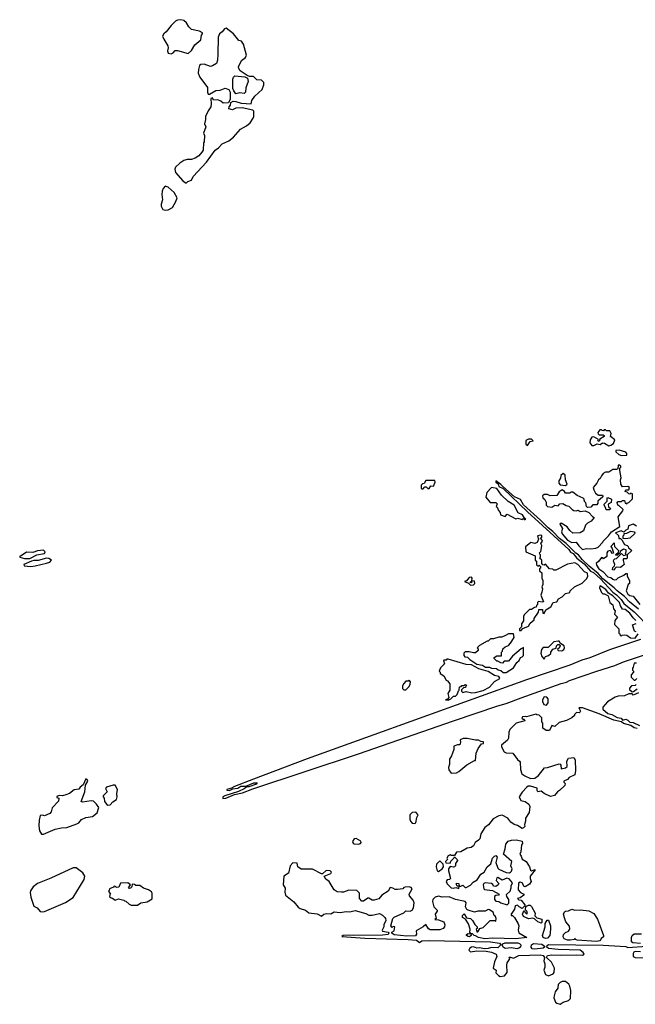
# Model space of a CAD drawing. Extents: x 1980017 to 2252640, y 74400 to 266395.
# Tile 330 of 388: x 2169270 to 2175096, y 207903 to 217220. Entities that reach past the tile are written whole.
import ezdxf

# ---------------------------------------------------------------- set-up
doc = ezdxf.new("R2010")
doc.units = 0

msp = doc.modelspace()

# ---------------------------------------------------------------- linework, layer by layer
at = {"layer": '0CON20XD'}
for points in [[(2170705, 216898), (2170722.5, 216905), (2170743, 216927), (2170765, 216927.5), (2170865, 216900), (2170895, 216930), (2170927, 216983), (2170985, 217030), (2170990, 217075), (2171000, 217085), (2171000, 217095), (2170971.7, 217111.7), (2170895, 217126.7), (2170871.2, 217151.2), (2170848.8, 217188.8), (2170825, 217211.2), (2170795, 217220), (2170765, 217216.2), (2170744.2, 217205.8), (2170703.3, 217165), (2170657.5, 217105), (2170633.6, 217086.4), (2170622.5, 217065), (2170633.3, 217035), (2170671.7, 216971.7), (2170676.7, 216955), (2170670, 216925), (2170675, 216903.8), (2170705, 216898)], [(2170845, 215672.5), (2170861.7, 215688.3), (2170895, 215700), (2170912.5, 215735), (2171038.8, 215871.2), (2171120, 215985), (2171151.2, 216008.8), (2171185, 216046.7), (2171250, 216075), (2171293, 216107), (2171360, 216185), (2171417.5, 216215), (2171452.5, 216245), (2171480.7, 216289.3), (2171486.2, 216305), (2171486.7, 216355), (2171475, 216363.3), (2171375, 216386.5), (2171315, 216383.3), (2171285, 216367.5), (2171250, 216375), (2171252.5, 216395), (2171265, 216410), (2171267.5, 216435), (2171291.4, 216448.6), (2171317, 216447), (2171365, 216429.5), (2171460, 216425), (2171467.5, 216455), (2171495, 216497.5), (2171565, 216560), (2171580, 216605), (2171580, 216625), (2171558.3, 216648.3), (2171515, 216650), (2171481.7, 216681.7), (2171445, 216682.5), (2171423, 216693), (2171357.5, 216735), (2171342.5, 216757.5), (2171340, 216775), (2171370, 216835), (2171406.4, 216863.6), (2171417.5, 216885), (2171387, 216987), (2171368.3, 217018.3), (2171343.6, 217023.6), (2171295, 217086.7), (2171225, 217138.8), (2171207, 217133), (2171186.4, 217103.6), (2171160, 217085), (2171147.5, 217055), (2171146.7, 216895), (2171143, 216837), (2171132.5, 216805), (2171095, 216782.5), (2171075, 216777.5), (2171015, 216800), (2170985, 216797.5), (2170972.5, 216785), (2170960.7, 216749.3), (2170960, 216715), (2170975, 216677.5), (2171047.7, 216577.7), (2171046, 216535), (2171055, 216516.2), (2171065.9, 216514.1), (2171125, 216548.8), (2171166.4, 216553.6), (2171215, 216572.5), (2171249.3, 216559.3), (2171262.5, 216535), (2171261.7, 216468.3), (2171247, 216433), (2171195, 216430), (2171175, 216450), (2171145, 216462.5), (2171105, 216460), (2171095, 216480), (2171080, 216475), (2171082.5, 216425), (2171077.5, 216395), (2171052.3, 216357.7), (2171030, 216305), (2171030, 216275), (2171020, 216235), (2171032.5, 216205), (2171010, 216145), (2171017.5, 216125), (2171016.7, 216065), (2171010, 216055), (2171007.5, 215985), (2170993.3, 215966.7), (2170965, 215932.5), (2170930.7, 215909.3), (2170895, 215896.7), (2170855, 215896.2), (2170825, 215888.8), (2170785, 215863.3), (2170745.8, 215824.2), (2170739.2, 215805), (2170745.6, 215775), (2170815, 215696.2), (2170845, 215672.5)], [(2171315, 216520), (2171296.2, 216546.2), (2171288, 216568), (2171287.6, 216657.6), (2171292.3, 216677.7), (2171305, 216689.4), (2171399.3, 216679.3), (2171426.7, 216666.7), (2171430.8, 216635), (2171410.8, 216575), (2171407.3, 216532.7), (2171395, 216521.2), (2171355, 216526.7), (2171315, 216520)], [(2170646.4, 215416.4), (2170675, 215421.2), (2170715.7, 215444.3), (2170749.1, 215500.9), (2170761.2, 215535), (2170731.4, 215585), (2170675, 215634), (2170646.7, 215643.3), (2170626.4, 215623.6), (2170617, 215597), (2170613.8, 215565), (2170620, 215515), (2170609.2, 215475), (2170610, 215455), (2170625, 215423.3), (2170646.4, 215416.4)], [(2174845, 213187.5), (2174865, 213192.5), (2174890.4, 213209.5), (2174902.5, 213245), (2174860, 213275), (2174866.7, 213305), (2174855, 213330), (2174825, 213330), (2174815, 213340), (2174801.7, 213338.3), (2174795, 213330), (2174781.7, 213331.7), (2174775, 213340), (2174761.7, 213338.3), (2174742.5, 213315), (2174745, 213300), (2174755, 213292.5), (2174791.7, 213291.7), (2174800, 213285), (2174800, 213275), (2174760, 213250), (2174755, 213230), (2174742.5, 213235), (2174748.3, 213248.3), (2174705, 213273.3), (2174685, 213268.8), (2174670, 213245), (2174666, 213215), (2174685, 213191.2), (2174705, 213191.2), (2174735, 213206.7), (2174765, 213200), (2174785, 213217.5), (2174803.3, 213213.3), (2174845, 213187.5)], [(2174075, 213190), (2174101.7, 213228.3), (2174130, 213235), (2174115, 213250), (2174085, 213250), (2174061.7, 213238.3), (2174060, 213205), (2174075, 213190)], [(2174966.4, 213096.4), (2175015, 213100), (2175016.2, 213115), (2175005, 213128), (2174945, 213146.2), (2174912.5, 213145), (2174911.7, 213131.7), (2174940, 213105), (2174966.4, 213096.4)], [(2174595, 212207.5), (2174635, 212217.5), (2174675, 212212.5), (2174721.7, 212218.3), (2174745, 212230), (2174790, 212275), (2174793.6, 212286.4), (2174843, 212337), (2174870, 212375), (2174950, 212425), (2174933.3, 212515), (2174978.3, 212571.7), (2174980, 212585), (2174945, 212620), (2174932.5, 212622.5), (2174928.3, 212638.3), (2174920, 212645), (2174935, 212660), (2174965, 212660), (2174975, 212670), (2174995, 212670), (2175000, 212645), (2175015, 212640), (2175021.7, 212648.3), (2175035, 212650), (2175070, 212685), (2175070, 212735), (2175055, 212740), (2175045, 212730), (2175035, 212732.5), (2175018.3, 212748.3), (2175000, 212755), (2175005, 212770), (2175035, 212770), (2175040, 212795), (2175025, 212802.5), (2174975, 212800), (2174960, 212825), (2174957.5, 212865), (2174962.5, 212885), (2174950, 212955), (2174950, 212975), (2174960, 212985), (2174960, 212995), (2174950, 213005), (2174934.1, 213005.9), (2174930, 212970), (2174916.7, 212963.3), (2174885, 212963.3), (2174845, 212937.5), (2174815, 212937.5), (2174792.5, 212925), (2174776.2, 212905), (2174765, 212877.5), (2174747.5, 212865), (2174732.5, 212835), (2174697.5, 212795), (2174702.3, 212772.3), (2174720.4, 212740.5), (2174745, 212722.5), (2174785, 212720), (2174790, 212715), (2174790, 212705), (2174740, 212665), (2174740, 212645), (2174731.7, 212628.3), (2174695, 212630), (2174675, 212607.5), (2174643, 212603), (2174633.6, 212613.6), (2174627.5, 212647.5), (2174615, 212660), (2174612.5, 212682.5), (2174602.5, 212692.5), (2174545, 212717.5), (2174505, 212750), (2174485, 212750), (2174475, 212740), (2174435, 212740), (2174426, 212756), (2174405, 212770), (2174377, 212753), (2174353.6, 212716.4), (2174290, 212715), (2174265, 212726.7), (2174233.3, 212726.7), (2174217.5, 212715), (2174220, 212695), (2174239.3, 212679.3), (2174252.5, 212655), (2174252.5, 212625), (2174265, 212613.3), (2174305, 212606.7), (2174335, 212626.7), (2174365, 212620), (2174381.2, 212638.8), (2174411.7, 212641.7), (2174443, 212623), (2174468.3, 212618.3), (2174498.8, 212585), (2174515, 212576), (2174535, 212572.5), (2174555, 212580), (2174575, 212567.5), (2174621.7, 212571.7), (2174657, 212557), (2174690, 212520), (2174708.3, 212508.3), (2174677.5, 212475), (2174645, 212457.5), (2174625, 212437.5), (2174606.7, 212385), (2174575, 212363.3), (2174505, 212362.5), (2174476.1, 212386.1), (2174452.3, 212422.3), (2174395, 212456.7), (2174382.5, 212445), (2174406.7, 212405), (2174397.5, 212375), (2174404, 212355), (2174454.4, 212294.4), (2174495, 212272.5), (2174535, 212276.7), (2174560.7, 212240.7), (2174595, 212207.5)], [(2174435, 212813.3), (2174452.5, 212825), (2174436.7, 212865), (2174431.7, 212911.7), (2174415, 212927.5), (2174392, 212908), (2174387.5, 212882.5), (2174373, 212857), (2174372.5, 212835), (2174385, 212820), (2174435, 212813.3)], [(2173135, 212780), (2173145, 212782.5), (2173161.7, 212808.3), (2173187.5, 212805), (2173202.5, 212845), (2173198.3, 212858.3), (2173115, 212860), (2173098.3, 212831.7), (2173081.7, 212828.3), (2173070, 212815), (2173070, 212785), (2173075, 212780), (2173088.3, 212781.7), (2173105, 212800), (2173118.3, 212798.3), (2173135, 212780)], [(2175125, 211643.3), (2175042.2, 211712.2), (2174995, 211763.3), (2174924.3, 211814.3), (2174896.2, 211845), (2174790.4, 211930.5), (2174745, 211980), (2174658.3, 212048.3), (2174592.3, 212112.3), (2174557.5, 212157.5), (2174532, 212172), (2174442.5, 212265), (2174380.3, 212310.3), (2174315, 212378), (2174271.7, 212411.7), (2174198.8, 212485), (2174038.3, 212628.3), (2174009.3, 212679.3), (2173953.9, 212703.9), (2173843.6, 212803.6), (2173825, 212823.3), (2173775, 212857.5), (2173777.5, 212845), (2173797, 212827), (2173805, 212802.5), (2173844.2, 212784.2), (2174075, 212562), (2174467.7, 212207.7), (2174483, 212183), (2174508.3, 212168.3), (2174543.3, 212125), (2174612, 212072), (2174672, 212002), (2174699.2, 211989.2), (2174768, 211928), (2174882.3, 211802.3), (2174918.6, 211778.6), (2174962.3, 211732.3), (2174986.7, 211695), (2175085.7, 211615.7), (2175240, 211460)], [(2174055, 212490), (2174060, 212495), (2174050, 212500), (2174028.8, 212535), (2173987.5, 212555), (2173948.6, 212625), (2173892, 212662), (2173830.4, 212720.5), (2173785, 212783.3), (2173735, 212792.5), (2173690, 212745), (2173683, 212703), (2173721.7, 212651.7), (2173775, 212650), (2173788.3, 212638.3), (2173780, 212615), (2173788.3, 212608.3), (2173800, 212575), (2173817, 212557), (2173820, 212535), (2173865, 212520), (2173885, 212540), (2173965, 212497.5), (2173985, 212502.5), (2174025, 212490), (2174035, 212500), (2174045, 212490), (2174055, 212490)], [(2174821.7, 212581.7), (2174818.3, 212598.3), (2174800, 212625), (2174800, 212635), (2174830, 212665), (2174830, 212695), (2174835, 212697.5), (2174871.7, 212681.7), (2174868.3, 212651.7), (2174840, 212635), (2174841.7, 212611.7), (2174860, 212595), (2174855, 212582.5), (2174821.7, 212581.7)], [(2175106.4, 212426.4), (2175075, 212447.5), (2175030.7, 212429.3), (2175025, 212400), (2175005, 212390), (2174988.3, 212371.7), (2174962.5, 212382.5), (2174910, 212365), (2174938.3, 212338.3), (2174940, 212310), (2174955, 212310), (2174968.3, 212298.3), (2174993.3, 212253.3), (2175020, 212245), (2175030, 212235), (2175031.7, 212221.7), (2175057.5, 212205), (2175060, 212195), (2175020, 212155), (2175020, 212125), (2175015, 212120), (2174985, 212120), (2174980, 212115), (2174981.7, 212101.7), (2174990, 212065), (2174970, 212045), (2174955, 212037.5), (2174915, 212040), (2174901.7, 212028.3), (2174895, 212010), (2174880, 212015), (2174883, 212037), (2174898.3, 212051.7), (2174902.5, 212065), (2174890, 212095), (2174891.7, 212108.3), (2174901.7, 212118.3), (2174918.3, 212121.7), (2174965, 212170), (2174985, 212150), (2175010, 212155), (2175002.5, 212172.5), (2175010, 212185), (2175010, 212205), (2174985, 212210), (2174951.7, 212188.3), (2174948.3, 212171.7), (2174928.3, 212151.7), (2174911.7, 212151.7), (2174911.7, 212158.3), (2174938.3, 212181.7), (2174940, 212195), (2174901.7, 212231.7), (2174900, 212265), (2174895, 212270), (2174863.3, 212235), (2174877, 212217), (2174888.3, 212171.7), (2174875, 212170), (2174868.3, 212188.3), (2174857, 212197), (2174835, 212192.5), (2174827.5, 212175), (2174828.3, 212141.7), (2174795, 212120), (2174788.3, 212128.3), (2174775, 212130), (2174752.5, 212095), (2174726.7, 212075), (2174728.3, 212058.3), (2174752.5, 212022.5), (2174787.9, 211997.9), (2174835, 211946.7), (2174865, 211942.5), (2174882.5, 211925), (2174895, 211921.2), (2174917, 211923), (2174935, 211940), (2174987, 211963), (2175005, 211980), (2175018.3, 211978.3), (2175020, 211955), (2175040, 211915), (2175040, 211885), (2175030, 211875), (2175010, 211815), (2175024.1, 211784.1), (2175045, 211772), (2175076.7, 211766.7), (2175138.8, 211685)], [(2174015, 211440), (2174031.7, 211458.3), (2174085, 211480), (2174101.7, 211508.3), (2174138.3, 211541.7), (2174140, 211555), (2174180, 211615), (2174181.7, 211638.3), (2174218.3, 211638.3), (2174220, 211605), (2174235, 211600), (2174250, 211635), (2174296.4, 211663.6), (2174320, 211705), (2174355, 211712.5), (2174370.7, 211739.3), (2174405, 211760), (2174435, 211790), (2174475, 211800), (2174480, 211815), (2174520, 211855), (2174593, 211887), (2174635, 211930), (2174647.5, 211952.5), (2174643, 211983), (2174616.1, 211996.1), (2174551.2, 212065), (2174525, 212080), (2174453, 212067), (2174345, 212010), (2174325, 212010), (2174315, 212020), (2174283, 212023), (2174247, 212067), (2174235, 212060), (2174221.7, 212061.7), (2174210, 212075), (2174210, 212105), (2174190, 212125), (2174200, 212135), (2174200, 212155), (2174191.7, 212161.7), (2174190, 212175), (2174201.7, 212188.3), (2174208.8, 212221.2), (2174210, 212245), (2174202.5, 212265), (2174216.7, 212285), (2174216.1, 212296.1), (2174200, 212315), (2174210, 212325), (2174210, 212335), (2174201.7, 212341.7), (2174170, 212335), (2174180, 212305), (2174166.7, 212273.3), (2174145, 212262.5), (2174108.3, 212271.7), (2174057.5, 212232.5), (2174060, 212185), (2174148.3, 212148.3), (2174150, 212105), (2174160, 212095), (2174161.7, 212061.7), (2174175, 212050), (2174185, 212060), (2174200, 212045), (2174198.3, 212031.7), (2174190, 212025), (2174190, 212005), (2174210, 211985), (2174210, 211935), (2174220, 211915), (2174220, 211875), (2174210, 211855), (2174217.5, 211835), (2174211.7, 211801.7), (2174202.5, 211775), (2174227.5, 211712.5), (2174215, 211707.5), (2174180, 211715), (2174170, 211705), (2174170, 211685), (2174161.7, 211678.3), (2174158.3, 211661.7), (2174141.7, 211658.3), (2174115, 211640), (2174095, 211640), (2174045, 211590), (2174038.3, 211571.7), (2174037, 211533), (2174020, 211505), (2174020, 211475), (2174000, 211455), (2174001.7, 211441.7), (2174015, 211440)], [(2175005, 212307.5), (2174981.7, 212311.7), (2174980, 212335), (2174990, 212345), (2174991.7, 212358.3), (2175015, 212360), (2175055, 212380), (2175085, 212372.5), (2175092.5, 212365), (2175090, 212355), (2175045, 212312.5), (2175005, 212307.5)], [(2169365, 212122.5), (2169433, 212157), (2169505, 212170), (2169510, 212185), (2169495, 212200), (2169437, 212193), (2169393, 212177), (2169335, 212182.5), (2169285, 212147.5), (2169270, 212145), (2169270, 212135), (2169317, 212123), (2169365, 212122.5)], [(2169375, 212047.5), (2169415, 212053.3), (2169525, 212076.7), (2169555, 212087.5), (2169570, 212105), (2169545, 212122.5), (2169525, 212123.8), (2169445, 212103.3), (2169405, 212103.3), (2169383, 212097), (2169310, 212065), (2169311.7, 212051.7), (2169375, 212047.5)], [(2173535, 211870), (2173565, 211872), (2173576.7, 211885), (2173575, 211907.5), (2173550, 211910), (2173545, 211890), (2173530, 211895), (2173550, 211910), (2173552.5, 211935), (2173546.4, 211946.4), (2173525, 211942.5), (2173498.3, 211911.7), (2173480, 211905), (2173518.3, 211888.3), (2173535, 211870)], [(2175101.2, 211535), (2175075, 211560), (2175045, 211604), (2174999.3, 211639.3), (2174975, 211642.5), (2174955, 211672.5), (2174945.9, 211705.9), (2174885, 211768.8), (2174843.9, 211793.9), (2174817, 211827), (2174765, 211862.5), (2174760, 211860), (2174757.5, 211845), (2174775, 211800), (2174788.3, 211788.3), (2174805, 211787.5), (2174839.3, 211769.3), (2174856.4, 211706.4), (2174885, 211682.5), (2174890, 211645), (2174906, 211625), (2174900, 211595), (2174926.2, 211565), (2174902.5, 211535), (2174898.3, 211498.3), (2174940, 211455), (2174940, 211415), (2174948.3, 211408.3), (2174951.7, 211391.7), (2174965, 211390), (2174972.5, 211397.5), (2174995, 211400), (2175015, 211397.5), (2175050.8, 211370.8), (2175095, 211367.8)], [(2175105, 211427.5), (2175090, 211435), (2175070, 211495), (2175103, 211507)], [(2173875, 211043.8), (2173943, 211087), (2173973.9, 211136.1), (2173997.5, 211155), (2174010, 211185), (2174025, 211190), (2174037.5, 211205), (2174038.3, 211278.3), (2174015, 211267.5), (2173933.8, 211196.2), (2173895, 211150), (2173855, 211150), (2173838.3, 211131.7), (2173823, 211133), (2173795, 211150), (2173785, 211150), (2173760, 211175), (2173760, 211185), (2173785, 211200), (2173828.3, 211201.7), (2173830, 211235), (2173840, 211245), (2173841.7, 211268.3), (2173863, 211287), (2173895, 211300), (2173915, 211320), (2173950, 211375), (2173945, 211410), (2173895, 211410), (2173868.3, 211391.7), (2173831.7, 211378.3), (2173805, 211377.5), (2173755, 211360), (2173725, 211360), (2173705, 211340), (2173695, 211340), (2173621.7, 211298.3), (2173600, 211275), (2173610, 211265), (2173608.3, 211251.7), (2173585, 211230), (2173565, 211227.5), (2173525, 211240), (2173485, 211240), (2173473, 211227), (2173472.5, 211205), (2173481.7, 211191.7), (2173508.3, 211188.3), (2173530, 211165), (2173595, 211122.5), (2173650.8, 211110.8), (2173680, 211095), (2173715, 211093.3), (2173735, 211083.3), (2173781.7, 211081.7), (2173798.3, 211068.3), (2173825, 211062.5), (2173844.2, 211044.2), (2173875, 211043.8)], [(2175095, 211367.8), (2175122, 211408)], [(2175145, 211356.5), (2174853.5, 211256.5), (2174665, 211182.7), (2174589.1, 211160.9), (2174475, 211112.3), (2174067.4, 210972.6), (2172543.8, 210425), (2171990, 210225), (2171482.5, 210035), (2171302.5, 209965), (2171275, 209947.5), (2171230, 209935), (2171230, 209930), (2171255, 209927.5), (2171288.3, 209941.7), (2171335, 209947.5), (2171363, 209967), (2171411.7, 209968.3), (2171485, 210000), (2171517.5, 209997.5), (2171510, 209985), (2171439.3, 209960.7), (2171418.3, 209961.7), (2171395, 209942.5), (2171341.7, 209918.3), (2171210, 209875), (2171193.6, 209866.4), (2171191.7, 209851.7), (2171220, 209855), (2171302.5, 209887.5), (2171380, 209905), (2171475, 209941.2), (2172475.9, 210274.1), (2173374.1, 210585.9), (2173795, 210727.9), (2173875, 210749.6), (2174015, 210802.1), (2174395, 210938.5), (2174445, 210950), (2174474.1, 210965.9), (2174733.4, 211056.6), (2174900.9, 211109.1), (2174984.6, 211145.3), (2175202.5, 211215)], [(2174235, 211170), (2174246.7, 211193.3), (2174276.1, 211203.9), (2174298.3, 211221.7), (2174297.5, 211235), (2174317, 211263), (2174348.3, 211271.7), (2174350, 211295), (2174361.7, 211308.3), (2174376.7, 211306.7), (2174383.8, 211295), (2174376.2, 211273.8), (2174360, 211265), (2174365, 211250), (2174401.7, 211248.3), (2174419.3, 211260.7), (2174427.5, 211275), (2174422.5, 211295), (2174388.3, 211318.3), (2174375, 211340), (2174365, 211340), (2174325, 211332.5), (2174271.7, 211278.3), (2174225, 211280), (2174208.3, 211261.7), (2174202.5, 211225), (2174210, 211195), (2174235, 211170)], [(2173325, 210782.5), (2173350, 210795), (2173375, 210820), (2173395, 210820), (2173410, 210835), (2173421.7, 210868.3), (2173430, 210875), (2173431.7, 210908.3), (2173448.3, 210911.7), (2173455, 210920), (2173475, 210920), (2173485, 210930), (2173500, 210925), (2173491.7, 210918.3), (2173488.3, 210901.7), (2173471.7, 210898.3), (2173451.7, 210878.3), (2173450, 210865), (2173463, 210853), (2173495, 210862.5), (2173550.4, 210850.5), (2173585, 210852.2), (2173655, 210873.1), (2173716.7, 210905), (2173762.7, 210957.3), (2173813.3, 210985), (2173812, 210995), (2173805, 211005.6), (2173763.4, 211013.4), (2173702.2, 211052.2), (2173615, 211078.5), (2173545.9, 211115.9), (2173495, 211120), (2173325, 211170), (2173311.7, 211168.3), (2173305, 211160), (2173285, 211160), (2173280, 211155), (2173290, 211125), (2173251.7, 211088.3), (2173240, 211055), (2173250, 211045), (2173250, 211035), (2173285, 211010), (2173305, 210970), (2173320, 210965), (2173340, 210935), (2173340, 210875), (2173322.5, 210845), (2173330, 210805), (2173318.3, 210791.7), (2173300, 210785), (2173325, 210782.5)], [(2175108.3, 211131.7), (2175085, 211130), (2175077, 211093), (2175070, 211085), (2175070, 211065), (2175080, 211055), (2175080, 211045), (2175058.3, 211021.7), (2175058.3, 210998.3), (2175085, 210970), (2175095, 210970), (2175110, 210985)], [(2172925, 210880), (2172955, 210910), (2172967, 210933), (2172970, 210955), (2172955, 210970), (2172945, 210960), (2172925, 210960), (2172905, 210940), (2172893, 210917), (2172891.7, 210891.7), (2172905, 210880), (2172925, 210880)], [(2175105, 210930), (2175095, 210920), (2175061.7, 210918.3), (2175040, 210895), (2175041.7, 210881.7), (2175065, 210860), (2175078.3, 210861.7), (2175113, 210887)], [(2175125, 210850), (2175075, 210830), (2175065, 210840), (2175035, 210840), (2174995, 210822.5), (2174935, 210820), (2174905, 210810), (2174833.6, 210766.4), (2174790, 210715), (2174790, 210695), (2174837.5, 210655), (2174874.3, 210644.3), (2174925, 210616.7), (2174961.2, 210611.2), (2174975, 210592.5), (2175005, 210600), (2175025, 210592.5), (2175045, 210572.5), (2175075, 210570), (2175135, 210542.5)], [(2174255, 210732.5), (2174272.5, 210755), (2174270, 210795), (2174258.3, 210808.3), (2174235, 210812.5), (2174217.5, 210785), (2174217, 210767), (2174230.7, 210740.7), (2174255, 210732.5)], [(2175115, 210514.3), (2175085, 210518.6), (2175055, 210542), (2174985, 210560), (2174966.2, 210576.2), (2174893.3, 210593.3), (2174755, 210653.3), (2174597.3, 210707.3), (2174561.7, 210708.3), (2174577, 210677), (2174575, 210670), (2174565, 210662.5), (2174540, 210665), (2174520, 210645), (2174520, 210635), (2174496.1, 210613.9), (2174445, 210590), (2174375, 210570), (2174335, 210532.5), (2174305, 210540), (2174285, 210493.8), (2174253.6, 210493.6), (2174220, 210515), (2174220, 210565), (2174210, 210575), (2174210, 210615), (2174185, 210640), (2174163, 210643), (2174155, 210650), (2174065, 210622.5), (2174055, 210627.5), (2174030, 210625), (2174021.7, 210611.7), (2174035, 210600), (2174045, 210600), (2174050, 210585), (2173970, 210565), (2173920, 210515), (2173910, 210505), (2173900.7, 210479.3), (2173897, 210423), (2173886.4, 210403.6), (2173830, 210355), (2173830.7, 210340.7), (2173855, 210292.5), (2173875, 210282.5), (2173938.3, 210278.3), (2173980.4, 210220.5), (2174000, 210205), (2174006.2, 210195), (2174010, 210125), (2174022.5, 210085), (2174050, 210065), (2174105, 210040), (2174145, 210044), (2174181.4, 210068.6), (2174238.3, 210141.7), (2174265, 210143.3), (2174375, 210180), (2174386.4, 210176.4), (2174392.5, 210165), (2174395, 210132.5), (2174435, 210140), (2174450, 210155), (2174447.5, 210205), (2174465, 210232.5), (2174515, 210240), (2174526.4, 210216.4), (2174530, 210115), (2174522.5, 210075), (2174470, 210050), (2174455, 210030), (2174420, 210015), (2174420, 210005), (2174431.7, 209991.7), (2174430, 209975), (2174380, 209925), (2174360, 209915), (2174330.7, 209879.3), (2174295, 209870), (2174235, 209898.8), (2174205, 209921.2), (2174175, 209913.3), (2174167.5, 209925), (2174167, 209947), (2174105, 209966.7), (2174083.6, 209966.4), (2174070.7, 209959.3), (2174025, 209910), (2173997.5, 209865), (2174011.7, 209831.7), (2174055, 209822.5), (2174088.3, 209798.3), (2174096.7, 209775), (2174093, 209717), (2174057.5, 209665), (2174056.7, 209635), (2174046.7, 209605), (2174050, 209585), (2174038.3, 209571.7), (2174025, 209567.5), (2173980, 209595), (2173950, 209605), (2173917, 209627), (2173890, 209665), (2173835, 209692.5), (2173805, 209687.5), (2173752.3, 209657.7), (2173707.7, 209602.3), (2173672.5, 209575), (2173633.3, 209515), (2173625, 209470), (2173612.5, 209455), (2173580, 209435), (2173566.4, 209403.6), (2173543.6, 209386.4), (2173505, 209380), (2173445, 209347.5), (2173405, 209342.5), (2173385, 209310), (2173355, 209310), (2173345, 209317.5), (2173325, 209307.5), (2173312.5, 209285), (2173320, 209275), (2173300, 209255), (2173302.5, 209242.5), (2173345, 209240), (2173351.7, 209258.3), (2173380, 209285), (2173385, 209300), (2173410, 209275), (2173412.5, 209265), (2173393.8, 209236.2), (2173393.3, 209215), (2173386.4, 209203.6), (2173375, 209200), (2173345, 209207.5), (2173327.5, 209185), (2173327.5, 209165), (2173347.5, 209095), (2173337, 209083), (2173315, 209080), (2173306.7, 209065), (2173314.4, 209044.4), (2173355, 209006), (2173375, 209002.5), (2173397.5, 209007.5), (2173425, 209000), (2173430, 209020), (2173411.7, 209021.7), (2173402.5, 209035), (2173405, 209050), (2173427.5, 209045), (2173430, 209020), (2173445, 209020), (2173465, 209030), (2173485, 209010), (2173495, 209007.5), (2173535, 209031.2), (2173561.2, 209058.8), (2173599.7, 209080.3), (2173634.5, 209135.5), (2173665.7, 209154.3), (2173695, 209203.8), (2173728.6, 209231.4), (2173743.9, 209286.1), (2173763.6, 209306.4), (2173775, 209310), (2173787.5, 209295), (2173777.5, 209245), (2173795, 209192.5), (2173805, 209182.5), (2173875, 209151.2), (2173905, 209148.8), (2173915, 209153.3), (2173925.7, 209164.3), (2173931.2, 209185), (2173917.5, 209215), (2173927.5, 209255), (2173850, 209325), (2173866.1, 209373.9), (2173871.2, 209418.8), (2173892.1, 209447.9), (2173925, 209458), (2173970.7, 209460.7), (2174025, 209447.5), (2174027.5, 209425), (2174018.3, 209411.7), (2174012.5, 209345), (2174003, 209323), (2174017.5, 209305), (2174027, 209277), (2174063.3, 209255), (2174093.3, 209205), (2174105, 209172.5), (2174115, 209167.5), (2174145, 209180), (2174147.5, 209175), (2174102.5, 209115), (2174100, 209095), (2174110, 209065), (2174095, 209040), (2174055, 209014.2), (2174045, 209016.7), (2174025, 209051.2), (2174005, 209058.8), (2173990.4, 209049.5), (2173986.2, 208985), (2174010.6, 208960.6), (2174040, 208945), (2174040, 208935), (2174005, 208910), (2173980, 208905), (2173993, 208893), (2174015, 208890), (2174050, 208845), (2174050, 208835), (2174025, 208810), (2173997.5, 208825), (2173981.7, 208841.7), (2173960, 208835), (2173952.5, 208805), (2173920, 208755), (2173920, 208745), (2173935, 208742.5), (2173952.5, 208725), (2173987.5, 208665), (2173992.5, 208645), (2173987.5, 208605), (2173995, 208580), (2174070, 208535), (2173965, 208524.4), (2173745, 208528.9), (2173672, 208522), (2173612.5, 208535), (2173585, 208552.5), (2173570, 208555), (2173555, 208570), (2173540, 208570), (2173542.5, 208555), (2173527.1, 208542.9), (2173513.4, 208543.4), (2173497.5, 208555), (2173500, 208565), (2173515, 208572.5), (2173540, 208570), (2173530, 208585), (2173532.5, 208615), (2173516.7, 208665), (2173488.3, 208708.3), (2173460, 208725), (2173460, 208745), (2173475, 208760), (2173500, 208720), (2173535, 208713.8), (2173556.7, 208696.7), (2173577, 208657), (2173600, 208635), (2173598.3, 208621.7), (2173590, 208615), (2173595, 208590), (2173605, 208590), (2173625, 208620), (2173655, 208630), (2173723.9, 208696.1), (2173767.5, 208697.5), (2173775, 208690), (2173780, 208715), (2173772.5, 208735), (2173760, 208745), (2173750, 208775), (2173715, 208798.8), (2173705, 208800), (2173676, 208784), (2173606.4, 208783.6), (2173575, 208776.7), (2173514.1, 208794.1), (2173502, 208802), (2173488.8, 208825), (2173496.2, 208865), (2173485.9, 208875.9)], [(2173355, 210090), (2173405, 210093.3), (2173427.5, 210105), (2173500.8, 210169.2), (2173575, 210210), (2173585, 210210), (2173590.7, 210279.3), (2173607.5, 210322.5), (2173641.7, 210368.3), (2173658.3, 210371.7), (2173658.3, 210388.3), (2173635, 210390), (2173613, 210403), (2173585, 210402.5), (2173505, 210420), (2173467, 210417), (2173440, 210405), (2173442.5, 210385), (2173435, 210360), (2173415, 210360), (2173380, 210345), (2173377.5, 210315), (2173357.5, 210255), (2173338.3, 210221.7), (2173337.5, 210175), (2173327.5, 210145), (2173333, 210123), (2173355, 210090)], [(2169475, 209512), (2169495, 209513.5), (2169605, 209559.1), (2169665, 209573.5), (2169715, 209577.8), (2169810.2, 209609.8), (2169828.5, 209621.5), (2169855, 209652.9), (2169895, 209671.9), (2169959.7, 209680.3), (2170004, 209715), (2170017.5, 209765), (2169998.3, 209798.3), (2169970, 209825), (2169945, 209830), (2169865, 209817.5), (2169852.5, 209822.5), (2169886.2, 209915), (2169893, 209977), (2169916.2, 210015), (2169909.3, 210029.3), (2169895, 210037.5), (2169870.7, 209979.3), (2169842.3, 209957.7), (2169830.7, 209939.3), (2169786.1, 209933.9), (2169741.2, 209898.8), (2169705.8, 209884.2), (2169675, 209877.5), (2169645, 209880), (2169621.7, 209868.3), (2169621.7, 209861.7), (2169640, 209855), (2169637.5, 209825), (2169577, 209763), (2169566.6, 209723.4), (2169555, 209708), (2169505, 209686.7), (2169485, 209693.3), (2169465, 209690), (2169452.9, 209645), (2169451.9, 209591.9), (2169458.1, 209545), (2169475, 209512)], [(2170105, 209787.5), (2170125, 209790), (2170151.4, 209818.6), (2170185, 209840), (2170193.3, 209865), (2170188.8, 209895), (2170196.7, 209935), (2170175, 209976.7), (2170155, 209976.7), (2170090.7, 209959.3), (2170083.3, 209945), (2170097, 209913), (2170060, 209875), (2170060, 209865), (2170070, 209855), (2170071.7, 209821.7), (2170095, 209792.5), (2170105, 209787.5)], [(2173005, 209613.8), (2173018.8, 209621.2), (2173028.3, 209671.7), (2173040, 209695), (2173020, 209720), (2172985, 209716.7), (2172963.3, 209695), (2172961.2, 209655), (2172968.8, 209635), (2172985, 209618.8), (2173005, 209613.8)], [(2172475, 209419.4), (2172495, 209423.8), (2172503.3, 209435), (2172497.7, 209447.7), (2172455, 209471.2), (2172435, 209468), (2172420.6, 209445), (2172425, 209428.8), (2172435, 209422.9), (2172475, 209419.4)], [(2173235, 209160), (2173267.5, 209185), (2173282.5, 209205), (2173278.3, 209228.3), (2173245, 209260), (2173215, 209230), (2173210, 209205), (2173220, 209165), (2173235, 209160)], [(2169485, 208778.1), (2169505, 208782.1), (2169705, 208867.5), (2169775, 208913.1), (2169879.5, 209085), (2169885.5, 209115.5), (2169867.6, 209147.6), (2169805, 209194), (2169774.6, 209195.4), (2169563.6, 209096.4), (2169437.5, 209045), (2169396, 209015), (2169372.3, 208977.7), (2169368.8, 208961.2), (2169375, 208916.7), (2169405, 208832.5), (2169436.4, 208816.4), (2169465, 208782.5), (2169485, 208778.1)], [(2173485.9, 208875.9), (2173395, 208893.8), (2173335, 208921.2), (2173267, 208917), (2173235, 208926.2), (2173203, 208917), (2173180, 208895), (2173176.7, 208875), (2173190, 208825), (2173220, 208795), (2173220, 208785), (2173202.5, 208755), (2173210, 208715), (2173200, 208705), (2173235, 208702.5), (2173283.1, 208683.1), (2173292.9, 208655), (2173289.2, 208635), (2173279.1, 208620.9), (2173245, 208608.9), (2173155, 208608), (2173138, 208618), (2173115, 208660), (2173090, 208635), (2173021.7, 208598.3), (2173026.7, 208566.7), (2173015, 208552.5), (2172935, 208547.8), (2172815, 208561.9), (2172793.3, 208575), (2172792.5, 208585), (2172815, 208600), (2172820, 208635), (2172805, 208640), (2172795, 208630), (2172783.3, 208645), (2172802.5, 208715), (2172815, 208727.5), (2172905, 208767.5), (2172923, 208787), (2172965, 208783.3), (2172985, 208793.3), (2172998, 208815), (2173004.2, 208865), (2172995, 208888), (2172958.3, 208928.3), (2172957.5, 208945), (2172983.3, 208995), (2172975, 209010), (2172955, 209015.7), (2172919.3, 209010.7), (2172905, 209007.5), (2172895, 208997.5), (2172845, 208990), (2172825, 208990), (2172803, 209003), (2172775, 209010), (2172755.9, 208974.1), (2172697.5, 208935), (2172670, 208900), (2172625, 208888), (2172605, 208889.2), (2172575, 208908), (2172565, 208907.5), (2172525, 208880), (2172508.3, 208878.3), (2172487.5, 208905), (2172487.5, 208955), (2172461.7, 208981.7), (2172385, 208983.8), (2172335, 208963.3), (2172315, 208963.3), (2172275, 208968.8), (2172247.5, 208985), (2172200, 209065), (2172168.3, 209088.3), (2172152.5, 209115), (2172215, 209140), (2172220.8, 209155), (2172208.8, 209165), (2172170.9, 209169.1), (2172135, 209137.5), (2172125, 209137.5), (2172042.5, 209182.5), (2171935, 209183.3), (2171902.5, 209205), (2171895, 209237.5), (2171855, 209242.5), (2171830, 209215), (2171812.5, 209145), (2171770, 209115), (2171762.5, 209035), (2171783, 209003), (2171778.8, 208965), (2171786.7, 208935), (2171864.2, 208874.2), (2171905, 208823.3), (2171925, 208810), (2171975, 208793.3), (2172005, 208768.8), (2172085, 208760), (2172125, 208737.5), (2172147.5, 208755), (2172175, 208762), (2172215, 208758.8), (2172245, 208777.5), (2172301.7, 208771.7), (2172358.3, 208781.7), (2172395, 208778.8), (2172445, 208790), (2172545, 208763.3), (2172575, 208746.7), (2172605, 208746.7), (2172675, 208763.3), (2172705, 208746.7), (2172726.7, 208725), (2172733.3, 208715), (2172733.8, 208695), (2172717.5, 208655), (2172717.5, 208635), (2172700, 208605), (2172705, 208594.3), (2172755.8, 208585.8), (2172764, 208575), (2172756.2, 208563.8), (2172703.7, 208556.3), (2172425, 208554.2), (2172385, 208558.6), (2172330, 208555), (2172320, 208545), (2172535, 208529.4), (2172947, 208517), (2173025, 208509.7), (2173055, 208488.8), (2173075.3, 208504.7), (2173145, 208507.5), (2173727, 208493), (2173812, 208482), (2173822.7, 208465), (2173795, 208437.5), (2173735, 208440), (2173705, 208430), (2173665, 208428), (2173625, 208439.2), (2173595, 208435.7), (2173565.8, 208445.8), (2173545, 208445.3), (2173529.2, 208435), (2173521.2, 208415), (2173535, 208401.2), (2173595, 208410), (2173685, 208406.7), (2173736.4, 208396.4), (2173779.3, 208379.3), (2173786.7, 208355), (2173762.5, 208305), (2173752.5, 208245), (2173780, 208225), (2173775, 208200), (2173800, 208175), (2173817, 208167), (2173858.3, 208171.7), (2173882.5, 208205), (2173880, 208275), (2173883.9, 208296.1), (2173910, 208335), (2173901.7, 208348.3), (2173915, 208350), (2173945, 208340), (2173995, 208364.2), (2174195, 208371.5), (2174223.8, 208365), (2174237.7, 208347.7), (2174230, 208315), (2174240, 208285), (2174240, 208255), (2174230, 208225), (2174247.5, 208185), (2174275, 208172.5), (2174319.3, 208190.7), (2174327.5, 208205), (2174330, 208245), (2174303, 208303), (2174256, 208345), (2174266.2, 208365), (2174305, 208371.5), (2174395, 208367.5), (2174535, 208372.5), (2174595, 208367.3), (2174611.7, 208378.3), (2174603.3, 208395), (2174575, 208415.3), (2174365, 208422.3), (2174275, 208431.8), (2174258.2, 208445), (2174261.1, 208458.9), (2174275, 208468), (2174793.3, 208463.3), (2175005, 208448.9), (2175025, 208442.2), (2175205.7, 208454.3)], [(2173885, 208843.3), (2173899.3, 208860.7), (2173898.8, 208895), (2173880, 208925), (2173877, 208943), (2173913.3, 208975), (2173922.5, 209005), (2173921.2, 209025), (2173933.3, 209053.3), (2173901.9, 209091.9), (2173881.7, 209098.3), (2173835, 209077.5), (2173795, 209102.5), (2173785, 209100), (2173778.8, 209075), (2173803.8, 209045), (2173797.7, 209032.3), (2173775, 209017.5), (2173755, 209022.5), (2173747.7, 209037.7), (2173735, 209046.2), (2173675, 209053.3), (2173662.5, 209045), (2173657.5, 209035), (2173662.5, 208995), (2173669.3, 208989.3), (2173745, 208980.8), (2173806.7, 208945), (2173800, 208935), (2173775, 208933.8), (2173765, 208922.5), (2173764.2, 208895), (2173775, 208880), (2173805, 208876.7), (2173822.3, 208862.3), (2173885, 208843.3)], [(2170385, 208842.5), (2170415, 208862.5), (2170475, 208872.5), (2170525, 208900), (2170522.5, 208955), (2170516.4, 208966.4), (2170490, 208985), (2170443, 209003), (2170406.4, 209026.4), (2170368.3, 209028.3), (2170355, 209037.5), (2170335, 209040), (2170330, 209015), (2170318.3, 209001.7), (2170305, 209000), (2170300, 209005), (2170320, 209035), (2170295, 209052.5), (2170225, 209050), (2170208.3, 209011.7), (2170185, 209010), (2170178.3, 209018.3), (2170165, 209020), (2170158.3, 209011.7), (2170120, 208995), (2170118.3, 208981.7), (2170110, 208975), (2170130, 208945), (2170121.7, 208938.3), (2170120, 208925), (2170135, 208910), (2170148.3, 208908.3), (2170175, 208890), (2170205, 208900), (2170255, 208890), (2170261.7, 208881.7), (2170275, 208880), (2170305, 208850), (2170325, 208842.5), (2170385, 208842.5)], [(2174205, 208672.5), (2174175, 208682.5), (2174141.7, 208711.7), (2174125, 208717.5), (2174085, 208713.3), (2174037.5, 208735), (2174027.5, 208755), (2174041.7, 208788.3), (2174048.3, 208788.3), (2174050, 208775), (2174065, 208760), (2174077, 208763), (2174070, 208785), (2174058.3, 208798.3), (2174061.7, 208828.3), (2174085, 208842.5), (2174101.7, 208841.7), (2174115, 208830), (2174147, 208767), (2174145, 208740), (2174163, 208723), (2174210, 208710), (2174211.7, 208678.3), (2174205, 208672.5)], [(2174725, 208499.2), (2174545, 208510.8), (2174530, 208515), (2174525, 208530), (2174520, 208515), (2174481.2, 208508.8), (2174455, 208510), (2174422.7, 208522.7), (2174412.7, 208542.7), (2174418, 208565), (2174435, 208584), (2174464.2, 208595.8), (2174476.2, 208615), (2174472.5, 208642.5), (2174440, 208685), (2174425, 208720), (2174416.7, 208755), (2174425, 208777.5), (2174434.1, 208785.9), (2174465, 208788.8), (2174495, 208803.8), (2174525, 208794.2), (2174578.7, 208798.7), (2174656.6, 208786.6), (2174705, 208764), (2174737.5, 208707.5), (2174795.8, 208555), (2174795, 208543.3), (2174772.5, 208525), (2174765, 208503.8), (2174725, 208499.2)], [(2174245, 208526.7), (2174224.1, 208534.1), (2174217.5, 208555), (2174242.5, 208635), (2174243, 208667), (2174261.7, 208698.3), (2174275, 208700), (2174293.3, 208645), (2174293.8, 208615), (2174286.7, 208555), (2174265, 208530), (2174245, 208526.7)], [(2175145, 208479.2), (2175073.6, 208483.6), (2175060, 208495), (2175061.2, 208535), (2175066.4, 208553.6), (2175085, 208570), (2175155, 208570)], [(2173975, 208429.1), (2173925, 208436.7), (2173865, 208432.7), (2173844.1, 208444.1), (2173836.2, 208465), (2173843.1, 208476.9), (2173865, 208485.3), (2173985, 208483.5), (2173999, 208479), (2174012.1, 208465), (2174010, 208445), (2173995, 208433.3), (2173975, 208429.1)], [(2174145, 208424.4), (2174118.8, 208428.8), (2174109.5, 208445), (2174113.1, 208465), (2174132.8, 208477.2), (2174211.5, 208471.5), (2174238.1, 208455), (2174236.9, 208445), (2174224.2, 208435.8), (2174145, 208424.4)], [(2175145, 208398.4), (2175095, 208404.5), (2175082.4, 208397.6), (2175075.6, 208385), (2175076.2, 208355), (2175095, 208345.6), (2175465, 208341.8)], [(2174385, 207903.3), (2174415, 207922.5), (2174465, 207940), (2174481.7, 207958.3), (2174486.7, 208035), (2174476.7, 208075), (2174467.5, 208095), (2174435, 208120), (2174405, 208120), (2174385, 208110), (2174365, 208090), (2174362.5, 208055), (2174338.3, 208021.7), (2174327, 207983), (2174326.7, 207965), (2174340, 207925), (2174353, 207913), (2174385, 207903.3)]]:
    msp.add_lwpolyline(points, dxfattribs=at)

doc.saveas('drawing.dxf')
